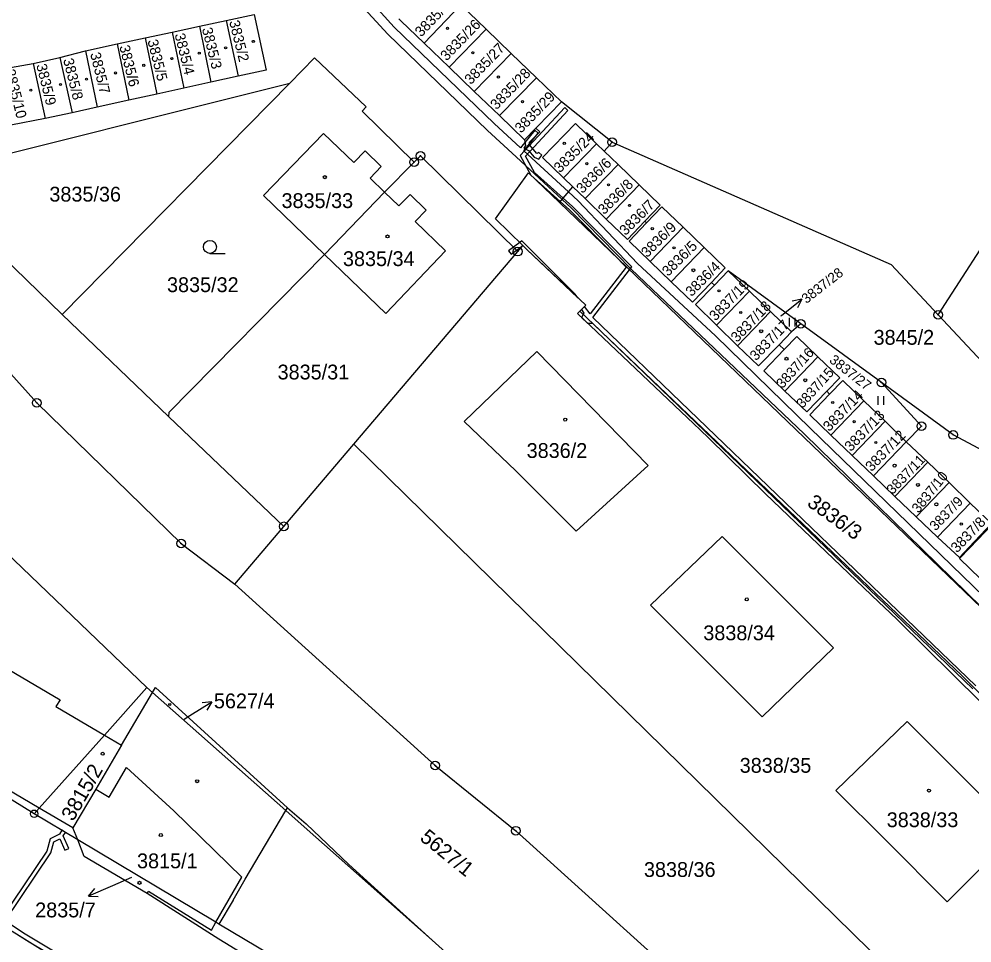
# Model space of a CAD drawing. Extents: x -644096 to -634268, y -1141430 to -1133463.
# Drawn here: x -640363 to -640253.7, y -1137737.3 to -1137631.3 of the extents above; entities that cross this region are included whole.
import ezdxf

# ---------------------------------------------------------------- set-up
doc = ezdxf.new("R2010")
doc.units = 0
for name, color, linetype in [('_CIVIL_CONSTRUCTION', 7, 'Continuous'), ('B_Hranice _3D', 7, 'Continuous'), ('M_Svah_Nasyp', 7, 'Continuous'), ('M_Svah_Zarez', 7, 'Continuous'), ('svrsek_osa_sjezdy', 7, 'Continuous'), ('svrsek_osa_VRT', 7, 'Continuous'), ('svrsek_popisy_VRT', 7, 'Continuous'), ('terminal_VRT', 7, 'Continuous')]:
    doc.layers.add(name, color=color, linetype=linetype)

msp = doc.modelspace()

# ---------------------------------------------------------------- linework, layer by layer
at = {"layer": '_CIVIL_CONSTRUCTION'}
for centre, radius in [((-640294.99, -1137645.46), 0.5), ((-640294.99, -1137645.46), 0.0303), ((-640317.71, -1137647.75), 0.5), ((-640316.98, -1137647.02), 0.5), ((-640316.98, -1137647.02), 0.0303), ((-640317.71, -1137647.75), 0.0303), ((-640305.82, -1137658.01), 0.5), ((-640305.82, -1137658.01), 0.0303), ((-640257.57, -1137665.26), 0.5), ((-640273.34, -1137666.29), 0.5), ((-640257.57, -1137665.26), 0.0303), ((-640273.34, -1137666.29), 0.0303), ((-640264.08, -1137673.04), 0.5), ((-640264.08, -1137673.04), 0.0303), ((-640361.01, -1137675.36), 0.5), ((-640361.01, -1137675.36), 0.0303), ((-640259.49, -1137678.05), 0.5), ((-640259.49, -1137678.05), 0.0303), ((-640255.83, -1137679.05), 0.5), ((-640255.83, -1137679.05), 0.0303), ((-640332.66, -1137689.54), 0.5), ((-640332.66, -1137689.54), 0.0303), ((-640344.44, -1137691.51), 0.5), ((-640344.44, -1137691.51), 0.0303), ((-640315.29, -1137716.98), 0.5), ((-640315.29, -1137716.98), 0.0303), ((-640361.3, -1137722.52), 0.425), ((-640361.3, -1137722.52), 0.0258), ((-640306.04, -1137724.47), 0.5), ((-640306.04, -1137724.47), 0.0303)]:
    msp.add_circle(centre, radius, dxfattribs=at)
at = {"layer": 'B_Hranice _3D'}
for points in [[(-640323.84, -1137629.64), (-640320.72, -1137633.05), (-640309.27, -1137644.13), (-640306, -1137647.14), (-640300.72, -1137652.02), (-640299.63, -1137653.03), (-640292.81, -1137660.01), (-640272.95, -1137678.92), (-640240.72, -1137710.39), (-640226.77, -1137724.11), (-640220.73, -1137728.62), (-640217, -1137731.45), (-640211.04, -1137737.53)], [(-640248.55, -1137701.28), (-640272.25, -1137678.26), (-640283.11, -1137667.67), (-640292.08, -1137659.36), (-640298.86, -1137652.19), (-640299.99, -1137651.15), (-640305.11, -1137646.44), (-640303.46, -1137644.4), (-640303.85, -1137644.09), (-640305.48, -1137646.1), (-640308.52, -1137643.31), (-640319.99, -1137632.25), (-640322.97, -1137628.94)], [(-640253.23, -1137707.84), (-640275.1, -1137686.84), (-640297.18, -1137665.56), (-640292.98, -1137660.1), (-640292.72, -1137659.76), (-640299.54, -1137652.85), (-640300.61, -1137651.89), (-640303.89, -1137648.95), (-640304.92, -1137647.07), (-640300.05, -1137641.81), (-640300.41, -1137641.47), (-640305.54, -1137646.99), (-640304.32, -1137649.22), (-640300.93, -1137652.26), (-640299.88, -1137653.21), (-640294.8, -1137658.36), (-640293.38, -1137659.8), (-640297.5, -1137665.16), (-640298.15, -1137664.31), (-640298.51, -1137664.67), (-640298.21, -1137665.06), (-640298.29, -1137665.21), (-640298.48, -1137665.57), (-640297.79, -1137666.22), (-640297.24, -1137666.22), (-640275.44, -1137687.2), (-640253.57, -1137708.2)], [(-640355.72, -1137740.33), (-640362.52, -1137736.23), (-640364.65, -1137734.81), (-640359.39, -1137727), (-640359.06, -1137725.75), (-640358.36, -1137725.39), (-640357.8, -1137726.69), (-640357.34, -1137726.49), (-640357.96, -1137725.07), (-640357.7, -1137724.67), (-640358.13, -1137724.42), (-640358.41, -1137724.86), (-640359.48, -1137725.41), (-640359.85, -1137726.8), (-640365.07, -1137734.54)], [(-640355.72, -1137740.33), (-640362.52, -1137736.23), (-640365.07, -1137734.54)], [(-640363.22, -1137736.37), (-640361.87, -1137737.21), (-640355.92, -1137740.79), (-640354.98, -1137741.03), (-640353.39, -1137740.96), (-640352, -1137741), (-640350.21, -1137741.89), (-640347.98, -1137743.34), (-640344.38, -1137745.38), (-640341.98, -1137747), (-640336.92, -1137749.9), (-640335.58, -1137750.79), (-640329.59, -1137754.6), (-640323.67, -1137758.23), (-640322.85, -1137758.78), (-640318.81, -1137761.21), (-640313.41, -1137764.37), (-640311.37, -1137765.86)], [(-640363.22, -1137736.37), (-640361.87, -1137737.21), (-640355.92, -1137740.79)]]:
    msp.add_lwpolyline(points, dxfattribs=at)
for points in [[(-640304.46, -1137645.45), (-640303.28, -1137644.28), (-640303.73, -1137643.86), (-640305.02, -1137645.18), (-640304.94, -1137645.82), (-640305.11, -1137646.14), (-640304.56, -1137646.41), (-640303.92, -1137647.17), (-640303.41, -1137647.41), (-640303.03, -1137646.95), (-640303.41, -1137646.63), (-640303.62, -1137646.77), (-640304.45, -1137645.77)], [(-640298.91, -1137663.32), (-640299.24, -1137662.89), (-640305.35, -1137656.79), (-640305.59, -1137656.97), (-640306.86, -1137657.91), (-640306.56, -1137658.31), (-640305.24, -1137657.32), (-640304.78, -1137657.78)]]:
    msp.add_lwpolyline(points, close=True, dxfattribs=at)
at = {"layer": 'M_Svah_Nasyp'}
for p, q in [((-640351.29, -1137714.66), (-640347.73, -1137708.61)), ((-640352.68, -1137720.6), (-640350.7, -1137717.22)), ((-640350.7, -1137717.22), (-640345.27, -1137722.18)), ((-640354.23, -1137719.7), (-640352.68, -1137720.6)), ((-640337.46, -1137729.81), (-640345.27, -1137722.18)), ((-640337.09, -1137730.02), (-640332.43, -1137722.16)), ((-640332.43, -1137722.16), (-640332.24, -1137721.84)), ((-640356.31, -1137725.5), (-640356.85, -1137724.15)), ((-640340.46, -1137734.98), (-640337.46, -1137729.81)), ((-640338.48, -1137732.43), (-640337.09, -1137730.02)), ((-640348.35, -1137731.66), (-640348.2, -1137731.41)), ((-640348.2, -1137731.41), (-640340.97, -1137735.87)), ((-640338.48, -1137732.43), (-640340.11, -1137735.19)), ((-640340.97, -1137735.87), (-640340.46, -1137734.98))]:
    msp.add_line(p, q, dxfattribs=at)
at = {"layer": 'M_Svah_Zarez'}
for centre, radius in [((-640313.87, -1137632.39), 0.123), ((-640336.16, -1137633.89), 0.123), ((-640342.36, -1137635.23), 0.123), ((-640339.33, -1137634.63), 0.123), ((-640310.97, -1137635.19), 0.123), ((-640345.5, -1137635.86), 0.123), ((-640351.98, -1137637.51), 0.123), ((-640348.73, -1137636.63), 0.123), ((-640355.3, -1137638.23), 0.123), ((-640308.03, -1137637.98), 0.123), ((-640361.69, -1137639.48), 0.123), ((-640358.29, -1137638.83), 0.123), ((-640305.27, -1137640.81), 0.123), ((-640300.47, -1137645.59), 0.123), ((-640297.88, -1137647.92), 0.123), ((-640327.95, -1137649.47), 0.175), ((-640295.39, -1137650.35), 0.123), ((-640292.99, -1137652.71), 0.123), ((-640290.37, -1137655.37), 0.123), ((-640320.76, -1137656.27), 0.175), ((-640287.88, -1137657.57), 0.123), ((-640285.65, -1137660.15), 0.175), ((-640282.71, -1137662.51), 0.123), ((-640280.22, -1137665), 0.123), ((-640277.88, -1137667.15), 0.175), ((-640274.97, -1137670.31), 0.175), ((-640272.82, -1137672.77), 0.175), ((-640269.67, -1137675.32), 0.123), ((-640300.36, -1137677.29), 0.175), ((-640267.21, -1137677.52), 0.123), ((-640264.72, -1137679.91), 0.123), ((-640262.57, -1137682.57), 0.175), ((-640259.89, -1137684.78), 0.175), ((-640257.77, -1137687.01), 0.175), ((-640254.91, -1137689.27), 0.123), ((-640279.53, -1137697.92), 0.175), ((-640345.75, -1137709.98), 0.117), ((-640353.44, -1137715.64), 0.175), ((-640342.6, -1137718.79), 0.175), ((-640258.62, -1137719.86), 0.175), ((-640346.77, -1137724.96), 0.175), ((-640349.22, -1137730.45), 0.175)]:
    msp.add_circle(centre, radius, dxfattribs=at)
at = {"layer": 'svrsek_osa_sjezdy'}
for p, q in [((-640341.13, -1137658.22), (-640339.38, -1137658.22)), ((-640274.63, -1137666.61), (-640274.63, -1137665.6)), ((-640273.96, -1137666.61), (-640273.96, -1137665.6)), ((-640264.46, -1137675.61), (-640264.46, -1137674.6)), ((-640263.79, -1137675.61), (-640263.79, -1137674.6))]:
    msp.add_line(p, q, dxfattribs=at)
msp.add_circle((-640341.13, -1137657.47), 0.75, dxfattribs=at)
at = {"layer": 'svrsek_popisy_VRT'}
for p, q in [((-640275.56, -1137665.34), (-640273.23, -1137663.45)), ((-640273.23, -1137663.45), (-640274.32, -1137663.69)), ((-640273.23, -1137663.45), (-640273.69, -1137664.47)), ((-640275.61, -1137665.38), (-640275.56, -1137665.34)), ((-640343.45, -1137711.26), (-640340.91, -1137709.67)), ((-640340.91, -1137709.67), (-640342.02, -1137709.78)), ((-640340.91, -1137709.67), (-640341.49, -1137710.62)), ((-640344.09, -1137711.66), (-640343.45, -1137711.26)), ((-640350.13, -1137729.85), (-640352.31, -1137730.79)), ((-640352.31, -1137730.79), (-640355.07, -1137731.96)), ((-640355.07, -1137731.96), (-640354.35, -1137731.11)), ((-640355.07, -1137731.96), (-640353.95, -1137732.03))]:
    msp.add_line(p, q, dxfattribs=at)
at = {"layer": 'terminal_VRT'}
for p, q in [((-640316.56, -1137634.08), (-640312.33, -1137629.7)), ((-640309.44, -1137632.49), (-640312.33, -1137629.7)), ((-640342.35, -1137632.15), (-640339.28, -1137631.49)), ((-640339.28, -1137631.49), (-640337.89, -1137637.88)), ((-640348.56, -1137633.49), (-640345.45, -1137632.82)), ((-640345.45, -1137632.82), (-640342.35, -1137632.15)), ((-640345.45, -1137632.82), (-640344.14, -1137639.26)), ((-640342.35, -1137632.15), (-640341.02, -1137638.57)), ((-640313.69, -1137636.84), (-640309.44, -1137632.49)), ((-640306.55, -1137635.27), (-640309.44, -1137632.49)), ((-640351.79, -1137634.18), (-640348.56, -1137633.49)), ((-640348.56, -1137633.49), (-640347.22, -1137639.93)), ((-640313.69, -1137636.84), (-640316.56, -1137634.08)), ((-640358.35, -1137635.74), (-640355.43, -1137634.96)), ((-640355.43, -1137634.96), (-640351.79, -1137634.18)), ((-640355.43, -1137634.96), (-640354.06, -1137641.44)), ((-640351.79, -1137634.18), (-640350.44, -1137640.64)), ((-640310.8, -1137639.62), (-640306.55, -1137635.27)), ((-640303.67, -1137638.06), (-640306.55, -1137635.27)), ((-640361.43, -1137636.41), (-640358.35, -1137635.74)), ((-640358.35, -1137635.74), (-640356.96, -1137642.08)), ((-640365.37, -1137637.13), (-640361.43, -1137636.41)), ((-640361.43, -1137636.41), (-640360.04, -1137642.75)), ((-640310.8, -1137639.62), (-640313.69, -1137636.84)), ((-640337.89, -1137637.88), (-640341.02, -1137638.57)), ((-640307.91, -1137642.4), (-640303.67, -1137638.06)), ((-640300.78, -1137640.84), (-640303.67, -1137638.06)), ((-640331.98, -1137638.7), (-640358.08, -1137665.24)), ((-640344.14, -1137639.26), (-640347.22, -1137639.93)), ((-640341.02, -1137638.57), (-640344.14, -1137639.26)), ((-640307.91, -1137642.4), (-640310.8, -1137639.62)), ((-640350.44, -1137640.64), (-640354.06, -1137641.44)), ((-640347.22, -1137639.93), (-640350.44, -1137640.64)), ((-640354.06, -1137641.44), (-640356.96, -1137642.08)), ((-640294.99, -1137645.46), (-640300.78, -1137640.84)), ((-640360.04, -1137642.75), (-640364, -1137643.51)), ((-640356.96, -1137642.08), (-640360.04, -1137642.75)), ((-640300.55, -1137649.56), (-640296.77, -1137645.63)), ((-640296.77, -1137645.63), (-640295.9, -1137646.47)), ((-640295.9, -1137646.47), (-640294.99, -1137645.46)), ((-640294.3, -1137648.01), (-640295.9, -1137646.47)), ((-640317.71, -1137647.75), (-640321.1, -1137651.18)), ((-640298.09, -1137651.93), (-640294.3, -1137648.01)), ((-640291.87, -1137650.35), (-640294.3, -1137648.01)), ((-640301.03, -1137652.38), (-640299.5, -1137650.57)), ((-640299.5, -1137650.57), (-640300.55, -1137649.56)), ((-640298.09, -1137651.93), (-640299.5, -1137650.57)), ((-640291.87, -1137650.35), (-640295.65, -1137654.28)), ((-640327.97, -1137658.35), (-640321.1, -1137651.18)), ((-640295.65, -1137654.28), (-640298.09, -1137651.93)), ((-640291.02, -1137654.7), (-640291.21, -1137654.52)), ((-640286.84, -1137655.21), (-640290.62, -1137659.13)), ((-640284.41, -1137657.55), (-640286.84, -1137655.21)), ((-640324.63, -1137680.11), (-640305.82, -1137658.01)), ((-640305.82, -1137658.01), (-640305.24, -1137657.32)), ((-640284.41, -1137657.55), (-640288.2, -1137661.47)), ((-640288.2, -1137661.47), (-640290.62, -1137659.13)), ((-640281.66, -1137660.21), (-640283.25, -1137661.86)), ((-640279.23, -1137662.54), (-640281.66, -1137660.21)), ((-640273.34, -1137666.29), (-640281.66, -1137660.21)), ((-640283.25, -1137661.86), (-640283.59, -1137661.54)), ((-640279.23, -1137662.54), (-640283.01, -1137666.47)), ((-640276.8, -1137664.88), (-640279.23, -1137662.54)), ((-640345.9, -1137676.95), (-640358.08, -1137665.24)), ((-640276.8, -1137664.88), (-640280.58, -1137668.81)), ((-640274.38, -1137667.21), (-640276.8, -1137664.88)), ((-640280.58, -1137668.81), (-640283.01, -1137666.47)), ((-640273.34, -1137666.29), (-640274.38, -1137667.21)), ((-640275.82, -1137668.7), (-640274.38, -1137667.21)), ((-640275.22, -1137669.25), (-640275.82, -1137668.7)), ((-640271.39, -1137670.07), (-640275.15, -1137674.01)), ((-640270.02, -1137674.38), (-640270.35, -1137674.02)), ((-640266.1, -1137675.14), (-640269.87, -1137679.07)), ((-640263.66, -1137677.48), (-640266.1, -1137675.14)), ((-640332.66, -1137689.54), (-640345.9, -1137676.95)), ((-640263.66, -1137677.48), (-640267.43, -1137681.41)), ((-640261.22, -1137679.83), (-640263.66, -1137677.48)), ((-640267.43, -1137681.41), (-640269.87, -1137679.07)), ((-640261.22, -1137679.83), (-640264.99, -1137683.76)), ((-640261.22, -1137679.83), (-640258.77, -1137682.17)), ((-640332.66, -1137689.54), (-640324.63, -1137680.11)), ((-640264.99, -1137683.76), (-640267.43, -1137681.41)), ((-640258.77, -1137682.17), (-640262.54, -1137686.11)), ((-640258.77, -1137682.17), (-640256.32, -1137684.52)), ((-640262.54, -1137686.11), (-640264.99, -1137683.76)), ((-640256.32, -1137684.52), (-640260.1, -1137688.45)), ((-640256.32, -1137684.52), (-640253.89, -1137686.86)), ((-640260.1, -1137688.45), (-640262.54, -1137686.11)), ((-640348.37, -1137708.04), (-640370.39, -1137686.93)), ((-640253.89, -1137686.86), (-640257.66, -1137690.79)), ((-640257.66, -1137690.79), (-640260.1, -1137688.45)), ((-640338.29, -1137696.16), (-640332.66, -1137689.54)), ((-640253.93, -1137691.99), (-640251.35, -1137689.3)), ((-640253.93, -1137691.99), (-640254, -1137691.92)), ((-640348.37, -1137708.04), (-640353.23, -1137713.49)), ((-640347.73, -1137708.61), (-640348.37, -1137708.04)), ((-640353.23, -1137713.49), (-640360.72, -1137721.87)), ((-640360.72, -1137721.87), (-640361.3, -1137722.52)), ((-640356.31, -1137725.5), (-640361.3, -1137722.52)), ((-640365.39, -1137735.02), (-640354.7, -1137741.67))]:
    msp.add_line(p, q, dxfattribs=at)
for points in [[(-640339.28, -1137631.49), (-640336.07, -1137630.82), (-640334.67, -1137637.17), (-640337.89, -1137637.88)], [(-640316.56, -1137634.08), (-640319.22, -1137631.52), (-640319.44, -1137631.31)], [(-640331.98, -1137638.7), (-640329.13, -1137635.78), (-640323.2, -1137641.4), (-640323.67, -1137641.9), (-640317.71, -1137647.75)], [(-640358.08, -1137665.24), (-640374.49, -1137649.33), (-640331.98, -1137638.7)], [(-640300.78, -1137640.84), (-640305.02, -1137645.18), (-640307.91, -1137642.4)], [(-640257.57, -1137665.26), (-640242.35, -1137641.72), (-640239.31, -1137643.1)], [(-640384.52, -1137643.83), (-640373.7, -1137661.25), (-640361.01, -1137675.36), (-640344.44, -1137691.51), (-640338.29, -1137696.16)], [(-640300.55, -1137649.56), (-640302.96, -1137647.23), (-640299.18, -1137643.31), (-640296.77, -1137645.63)], [(-640327.97, -1137658.35), (-640334.98, -1137651.58), (-640328.1, -1137644.44), (-640324.62, -1137647.79), (-640323.34, -1137646.46), (-640321.48, -1137648.26), (-640322.76, -1137649.58), (-640321.1, -1137651.18)], [(-640294.99, -1137645.46), (-640262.97, -1137659.49), (-640257.57, -1137665.26)], [(-640317.71, -1137647.75), (-640316.98, -1137647.02), (-640305.82, -1137658.01)], [(-640305.24, -1137657.32), (-640308.35, -1137654.25), (-640304.59, -1137648.96), (-640301.03, -1137652.38)], [(-640291.21, -1137654.52), (-640289.45, -1137652.69), (-640291.87, -1137650.35)], [(-640321.1, -1137651.18), (-640319.45, -1137652.77), (-640318.17, -1137651.45), (-640316.31, -1137653.24), (-640317.6, -1137654.57), (-640314.11, -1137657.93), (-640320.95, -1137665.12), (-640327.97, -1137658.35)], [(-640203.13, -1137744.75), (-640216.42, -1137735.65), (-640222.15, -1137730.79), (-640236.47, -1137716.03), (-640236.25, -1137714.89), (-640252.58, -1137698.89), (-640301.03, -1137652.38)], [(-640286.84, -1137655.21), (-640289.26, -1137652.87), (-640291.02, -1137654.7)], [(-640291.21, -1137654.52), (-640293.23, -1137656.62), (-640295.65, -1137654.28)], [(-640290.62, -1137659.13), (-640293.04, -1137656.8), (-640291.02, -1137654.7)], [(-640298.67, -1137664.84), (-640298.01, -1137664.17), (-640304.78, -1137657.78), (-640305.24, -1137657.32)], [(-640283.59, -1137661.54), (-640282, -1137659.88), (-640284.41, -1137657.55)], [(-640327.97, -1137658.35), (-640345.84, -1137676.47), (-640345.9, -1137676.95)], [(-640283.59, -1137661.54), (-640285.76, -1137663.82), (-640288.2, -1137661.47)], [(-640283.01, -1137666.47), (-640285.4, -1137664.07), (-640283.25, -1137661.86)], [(-640231.21, -1137731.17), (-640241.94, -1137720.34), (-640243.2, -1137719.1), (-640262.2, -1137700.31), (-640263.13, -1137699.42), (-640264.38, -1137698.23), (-640277.39, -1137685.82), (-640283.88, -1137679.41), (-640284.88, -1137678.47), (-640285.6, -1137677.78), (-640298.95, -1137665.12), (-640298.67, -1137664.84)], [(-640298.67, -1137664.84), (-640254.86, -1137706.66), (-640241.38, -1137720.04), (-640230.84, -1137730.78)], [(-640245.13, -1137677.71), (-640248.62, -1137674.82), (-640257.57, -1137665.26)], [(-640264.08, -1137673.04), (-640272.8, -1137666.68), (-640273.34, -1137666.29)], [(-640271.39, -1137670.07), (-640273.8, -1137667.77), (-640275.22, -1137669.25)], [(-640275.82, -1137668.7), (-640278.17, -1137671.13), (-640280.58, -1137668.81)], [(-640303.62, -1137669.47), (-640311.96, -1137677.51), (-640306.03, -1137683.16), (-640299.1, -1137690.08), (-640290.83, -1137682.55), (-640303.62, -1137669.47)], [(-640275.15, -1137674.01), (-640277.58, -1137671.69), (-640275.22, -1137669.25)], [(-640270.35, -1137674.02), (-640268.86, -1137672.48), (-640271.39, -1137670.07)], [(-640266.1, -1137675.14), (-640268.52, -1137672.81), (-640270.02, -1137674.38)], [(-640264.08, -1137673.04), (-640259.49, -1137678.05), (-640261.22, -1137679.83)], [(-640226.5, -1137697.66), (-640242.36, -1137686.22), (-640255.83, -1137679.05), (-640264.08, -1137673.04)], [(-640270.35, -1137674.02), (-640272.64, -1137676.41), (-640275.15, -1137674.01)], [(-640269.87, -1137679.07), (-640272.29, -1137676.75), (-640270.02, -1137674.38)], [(-640360.72, -1137721.87), (-640378.27, -1137711.53), (-640379.71, -1137710.72), (-640384.43, -1137708.11), (-640382.6, -1137705.16), (-640389.4, -1137700.93), (-640384.45, -1137692.98), (-640384.98, -1137692.46), (-640384.28, -1137691.37), (-640392.47, -1137686.49), (-640392.32, -1137686.22), (-640389.01, -1137680.64), (-640380.18, -1137685.78), (-640383.52, -1137691.38), (-640384.33, -1137692.77), (-640371.78, -1137700.51), (-640372.24, -1137701.28), (-640358.34, -1137709.45), (-640358.8, -1137710.21), (-640353.23, -1137713.49)], [(-640324.63, -1137680.11), (-640243.69, -1137759.49), (-640236.97, -1137766.08)], [(-640253.89, -1137686.86), (-640251.45, -1137689.2), (-640254, -1137691.92)], [(-640282.37, -1137690.71), (-640290.59, -1137698.59), (-640284.93, -1137704.24), (-640277.77, -1137711.39), (-640269.58, -1137703.49), (-640282.37, -1137690.71)], [(-640254, -1137691.92), (-640255.13, -1137693.13), (-640257.66, -1137690.79)], [(-640252.69, -1137695.56), (-640255.12, -1137693.23), (-640253.93, -1137691.99)], [(-640338.29, -1137696.16), (-640315.29, -1137716.98), (-640306.04, -1137724.47), (-640281.76, -1137746.42), (-640272.76, -1137752.95), (-640236.36, -1137783.71), (-640233.57, -1137781.03)], [(-640361.3, -1137722.52), (-640379.81, -1137711.07), (-640384.67, -1137708.22)], [(-640347.73, -1137708.61), (-640347.4, -1137708.05), (-640332.24, -1137721.84), (-640330.11, -1137723.66), (-640325.19, -1137728.36), (-640315.65, -1137737.01)], [(-640315.65, -1137737.01), (-640330.33, -1137724.02), (-640332.43, -1137722.16), (-640347.73, -1137708.61)], [(-640261.14, -1137711.93), (-640269.3, -1137719.85), (-640263.62, -1137725.53), (-640256.53, -1137732.61), (-640248.48, -1137724.58), (-640261.14, -1137711.93)], [(-640353.23, -1137713.49), (-640351.29, -1137714.66), (-640354.23, -1137719.7), (-640356.85, -1137724.15), (-640360.72, -1137721.87)], [(-640276.32, -1137773.32), (-640274.13, -1137775.96), (-640273.52, -1137779.73), (-640269.74, -1137784.22), (-640289.67, -1137771.21), (-640284.71, -1137772.91), (-640284.8, -1137772.21), (-640286.69, -1137769.41), (-640301.42, -1137760.46), (-640319.79, -1137749.33), (-640340.1, -1137736.92), (-640348.35, -1137731.66), (-640355.55, -1137727.41), (-640356.31, -1137725.5)], [(-640276.32, -1137773.32), (-640285.27, -1137767.97), (-640331.44, -1137740.37), (-640340.11, -1137735.19), (-640340.46, -1137734.98), (-640356.31, -1137725.5)], [(-640271.13, -1137776.42), (-640279.63, -1137769.32), (-640283.55, -1137766.01), (-640292.55, -1137757.83), (-640300.88, -1137750.08), (-640305.36, -1137746.29), (-640306.28, -1137745.46), (-640315.65, -1137737.01)]]:
    msp.add_lwpolyline(points, dxfattribs=at)

# ---------------------------------------------------------------- texts
at = {"layer": 'svrsek_osa_VRT'}
for s, height, rotation, p in [('3835/25', 1.19, 46, (-640316.89, -1137633.45)), ('3835/2', 1.19, 284, (-640338.94, -1137631.61)), ('3835/26', 1.19, 46, (-640313.97, -1137636.2)), ('3835/4', 1.19, 284, (-640345.2, -1137633.1)), ('3835/3', 1.19, 284, (-640342.06, -1137632.44)), ('3835/5', 1.19, 284, (-640348.31, -1137633.81)), ('3835/27', 1.19, 46, (-640311.2, -1137638.92)), ('3835/7', 1.19, 284, (-640354.89, -1137635.3)), ('3835/6', 1.19, 284, (-640351.54, -1137634.47)), ('3835/8', 1.19, 284, (-640357.99, -1137635.98)), ('3835/10', 1.19, 284, (-640364.68, -1137637.24)), ('3835/9', 1.19, 284, (-640361.07, -1137636.61)), ('3835/28', 1.19, 46, (-640308.24, -1137641.8)), ('3835/29', 1.19, 46, (-640305.43, -1137644.49)), ('3835/24', 1.19, 45, (-640300.97, -1137649.04)), ('3836/6', 1.19, 45, (-640298.39, -1137651.41)), ('3836/8', 1.19, 45, (-640295.9, -1137653.84)), ('3836/7', 1.19, 45, (-640293.44, -1137656.23)), ('3836/9', 1.19, 45, (-640290.95, -1137658.76)), ('3836/5', 1.19, 45, (-640288.55, -1137660.92)), ('3836/4', 1.172, 45, (-640285.86, -1137663.24)), ('3837/28', 1.14, 38, (-640272.69, -1137664.04)), ('3837/19', 1.19, 46, (-640283.12, -1137666.04)), ('3837/18', 1.19, 46, (-640280.64, -1137668.5)), ('3837/17', 1.172, 46, (-640278.47, -1137670.61)), ('3837/16', 1.139, 48, (-640275.42, -1137673.78)), ('3837/27', 1.14, 322, (-640270.15, -1137670.63)), ('3837/15', 1.139, 48, (-640273.12, -1137676.06)), ('3837/14', 1.19, 46, (-640270.06, -1137678.73)), ('3837/13', 1.19, 46, (-640267.59, -1137681.03)), ('3837/12', 1.19, 46, (-640265.2, -1137683.33)), ('3837/11', 1.14, 46, (-640262.79, -1137685.95)), ('3837/10', 1.14, 51, (-640259.83, -1137688.1)), ('3836/3', 1.7, 324, (-640272.72, -1137687.1)), ('3837/9', 1.14, 46, (-640257.86, -1137690.13)), ('3837/8', 1.19, 46, (-640255.4, -1137692.65)), ('3815/2', 1.7, 60, (-640356.83, -1137723.48)), ('5627/1', 1.7, 321, (-640317.15, -1137725.47))]:
    msp.add_text(s, height=height, rotation=rotation, dxfattribs=at).set_placement(p)
for s, p in [('3835/36', (-640359.56, -1137652.27)), ('3835/33', (-640332.92, -1137653.01)), ('3835/34', (-640325.87, -1137659.67)), ('3835/32', (-640346.06, -1137662.66)), ('3845/2', (-640264.98, -1137668.7)), ('3835/31', (-640333.37, -1137672.68)), ('3836/2', (-640304.79, -1137681.69)), ('3838/34', (-640284.52, -1137702.61)), ('5627/4', (-640340.68, -1137710.42)), ('3838/35', (-640280.34, -1137717.82)), ('3838/33', (-640263.47, -1137724.06)), ('3815/1', (-640349.5, -1137728.78)), ('3838/36', (-640291.33, -1137729.77)), ('2835/7', (-640361.19, -1137734.41))]:
    msp.add_text(s, height=1.7, dxfattribs=at).set_placement(p)

doc.saveas('drawing.dxf')
